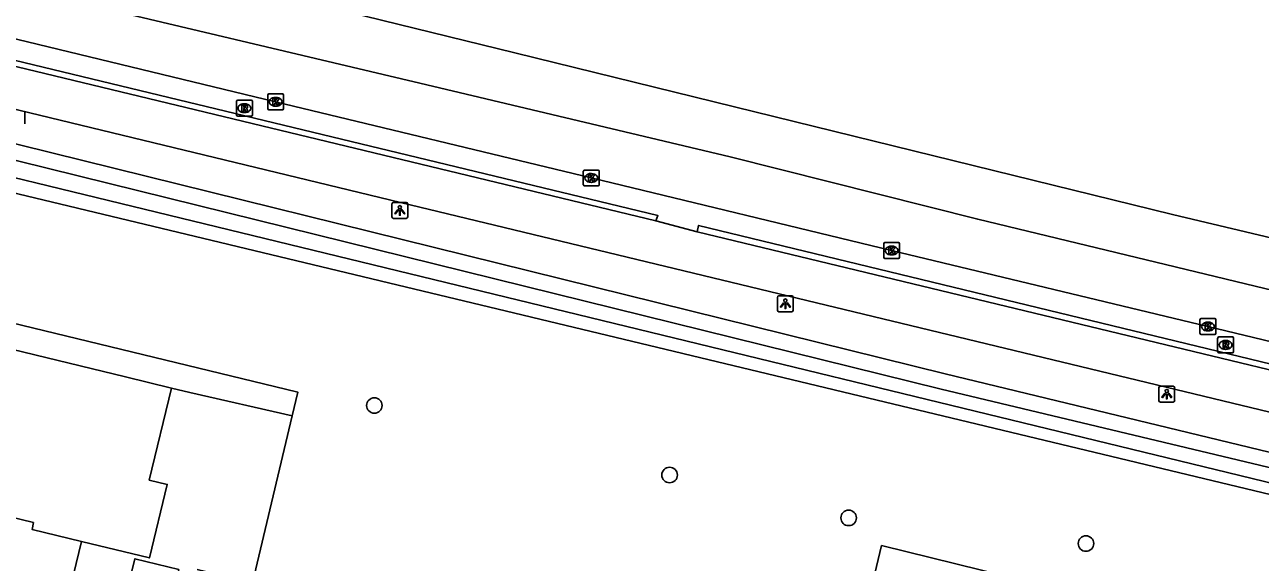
# Model space of a CAD drawing. Extents: x 162812 to 163818, y 381639 to 382470.
# Drawn here: x 163348.3 to 163426.1, y 382359.3 to 382393.1 of the extents above; entities that cross this region are included whole.
import ezdxf

# ---------------------------------------------------------------- set-up
doc = ezdxf.new("R2010")
doc.units = 0
for name, color, linetype in [('IMGEO_Berm_groen', 7, 'Continuous'), ('IMGEO_Boom', 7, 'Continuous'), ('IMGEO_Fietspad_gesloten', 7, 'Continuous'), ('IMGEO_Greppel_droge_sloot', 7, 'Continuous'), ('IMGEO_Kolk', 7, 'Continuous'), ('IMGEO_Lichtpunt', 7, 'Continuous'), ('IMGEO_Loofbos', 7, 'Continuous'), ('IMGEO_Muur', 7, 'Continuous'), ('IMGEO_Pand', 7, 'Continuous'), ('IMGEO_Rijbaan_regionaal_gesloten', 7, 'Continuous'), ('IMGEO_Rioolput', 7, 'Continuous'), ('IMGEO_Voetpad_open', 7, 'Continuous')]:
    doc.layers.add(name, color=color, linetype=linetype)

msp = doc.modelspace()

# ---------------------------------------------------------------- linework, layer by layer
at = {"layer": 'IMGEO_Berm_groen'}
msp.add_lwpolyline([(163519.277, 382339.474), (163519.46, 382341.03), (163518.019, 382342.287), (163500, 382348.33), (163498.135, 382348.956), (163406.267, 382371.169), (163323.769, 382391.55)], dxfattribs=at)
at = {"layer": 'IMGEO_Boom'}
for centre in [(163370.325, 382369.168), (163388.918, 382364.792), (163400.195, 382362.093), (163415.14, 382360.479)]:
    msp.add_circle(centre, 0.489, dxfattribs=at)
at = {"layer": 'IMGEO_Fietspad_gesloten'}
for points in [[(163270.602, 382406.44), (163302.649, 382398.698), (163319.969, 382394.513), (163371.969, 382381.949), (163459.451, 382360.851), (163461.868, 382360.211), (163464.674, 382359.482)], [(163388.06, 382380.784), (163390.645, 382380.103)]]:
    msp.add_lwpolyline(points, dxfattribs=at)
at = {"layer": 'IMGEO_Greppel_droge_sloot'}
msp.add_lwpolyline([(163323.538, 382390.567), (163406.027, 382370.188), (163493.846, 382349.23), (163500.087, 382347.573), (163517.573, 382341.606), (163518.153, 382340.559), (163500.268, 382346.215), (163495.596, 382347.612), (163488.781, 382349.369), (163475.608, 382352.434), (163323.256, 382389.429)], dxfattribs=at)
at = {"layer": 'IMGEO_Kolk'}
for p, q in [((163363.609, 382387.859), (163363.609, 382388.711)), ((163363.684, 382388.785), (163364.536, 382388.785)), ((163364.61, 382388.711), (163364.61, 382387.859)), ((163364.12, 382388.005), (163364.095, 382388.005)), ((163364.097, 382388.565), (163364.122, 382388.565)), ((163364.536, 382387.785), (163363.684, 382387.785)), ((163383.486, 382383.066), (163383.486, 382383.918)), ((163383.561, 382383.992), (163384.413, 382383.992)), ((163384.487, 382383.918), (163384.487, 382383.066)), ((163383.997, 382383.212), (163383.972, 382383.212)), ((163383.974, 382383.772), (163383.999, 382383.772)), ((163384.413, 382382.992), (163383.561, 382382.992)), ((163402.401, 382378.496), (163402.401, 382379.348)), ((163402.476, 382379.422), (163403.328, 382379.422)), ((163403.402, 382379.348), (163403.402, 382378.496)), ((163402.912, 382378.642), (163402.887, 382378.642)), ((163402.889, 382379.202), (163402.914, 382379.202)), ((163403.328, 382378.422), (163402.476, 382378.422)), ((163422.396, 382374.638), (163423.248, 382374.638)), ((163422.321, 382373.712), (163422.321, 382374.564)), ((163422.832, 382373.858), (163422.807, 382373.858)), ((163422.809, 382374.418), (163422.834, 382374.418)), ((163423.322, 382374.564), (163423.322, 382373.712)), ((163423.248, 382373.638), (163422.396, 382373.638))]:
    msp.add_line(p, q, dxfattribs=at)
for points in [[(163363.609, 382387.859), (163363.609, 382388.711)], [(163363.684, 382388.785), (163364.536, 382388.785)], [(163364.61, 382388.711), (163364.61, 382387.859)], [(163363.93, 382388.485), (163364.053, 382388.485), (163364.053, 382388.334), (163364.183, 382388.485), (163364.347, 382388.485), (163364.201, 382388.334), (163364.354, 382388.085), (163364.202, 382388.085), (163364.117, 382388.249), (163364.053, 382388.182), (163364.053, 382388.085), (163363.93, 382388.085), (163363.93, 382388.485)], [(163364.536, 382387.785), (163363.684, 382387.785)], [(163383.486, 382383.066), (163383.486, 382383.918)], [(163383.561, 382383.992), (163384.413, 382383.992)], [(163384.487, 382383.918), (163384.487, 382383.066)], [(163383.807, 382383.692), (163383.93, 382383.692), (163383.93, 382383.541), (163384.06, 382383.692), (163384.224, 382383.692), (163384.078, 382383.541), (163384.231, 382383.292), (163384.079, 382383.292), (163383.994, 382383.456), (163383.93, 382383.389), (163383.93, 382383.292), (163383.807, 382383.292), (163383.807, 382383.692)], [(163384.413, 382382.992), (163383.561, 382382.992)], [(163402.401, 382378.496), (163402.401, 382379.348)], [(163402.476, 382379.422), (163403.328, 382379.422)], [(163403.402, 382379.348), (163403.402, 382378.496)], [(163402.722, 382379.122), (163402.845, 382379.122), (163402.845, 382378.971), (163402.975, 382379.122), (163403.139, 382379.122), (163402.993, 382378.971), (163403.146, 382378.722), (163402.994, 382378.722), (163402.909, 382378.886), (163402.845, 382378.819), (163402.845, 382378.722), (163402.722, 382378.722), (163402.722, 382379.122)], [(163403.328, 382378.422), (163402.476, 382378.422)], [(163422.396, 382374.638), (163423.248, 382374.638)], [(163422.321, 382373.712), (163422.321, 382374.564)], [(163422.642, 382374.338), (163422.765, 382374.338), (163422.765, 382374.187), (163422.895, 382374.338), (163423.059, 382374.338), (163422.913, 382374.187), (163423.066, 382373.938), (163422.914, 382373.938), (163422.829, 382374.102), (163422.765, 382374.035), (163422.765, 382373.938), (163422.642, 382373.938), (163422.642, 382374.338)], [(163423.322, 382374.564), (163423.322, 382373.712)], [(163423.248, 382373.638), (163422.396, 382373.638)]]:
    msp.add_lwpolyline(points, dxfattribs=at)
for centre, start, end in [((163363.686, 382388.709), 91.55205, 178.44795), ((163363.686, 382388.709), 91.55205, 178.44795), ((163364.534, 382388.709), 1.55205, 88.44795), ((163364.534, 382388.709), 1.55205, 88.44795), ((163363.686, 382387.861), 181.55205, 268.44795), ((163363.686, 382387.861), 181.55205, 268.44795), ((163364.534, 382387.861), 271.55205, 358.44795), ((163364.534, 382387.861), 271.55205, 358.44795), ((163383.563, 382383.916), 91.55205, 178.44795), ((163383.563, 382383.916), 91.55205, 178.44795), ((163384.411, 382383.916), 1.55205, 88.44795), ((163384.411, 382383.916), 1.55205, 88.44795), ((163383.563, 382383.068), 181.55205, 268.44795), ((163383.563, 382383.068), 181.55205, 268.44795), ((163384.411, 382383.068), 271.55205, 358.44795), ((163384.411, 382383.068), 271.55205, 358.44795), ((163402.478, 382379.346), 91.55205, 178.44795), ((163402.478, 382379.346), 91.55205, 178.44795), ((163403.326, 382379.346), 1.55205, 88.44795), ((163403.326, 382379.346), 1.55205, 88.44795), ((163402.478, 382378.498), 181.55205, 268.44795), ((163402.478, 382378.498), 181.55205, 268.44795), ((163403.326, 382378.498), 271.55205, 358.44795), ((163403.326, 382378.498), 271.55205, 358.44795), ((163422.398, 382374.562), 91.55205, 178.44795), ((163422.398, 382374.562), 91.55205, 178.44795), ((163423.246, 382374.562), 1.55205, 88.44795), ((163423.246, 382374.562), 1.55205, 88.44795), ((163422.398, 382373.714), 181.55205, 268.44795), ((163422.398, 382373.714), 181.55205, 268.44795), ((163423.246, 382373.714), 271.55205, 358.44795), ((163423.246, 382373.714), 271.55205, 358.44795)]:
    msp.add_arc(centre, 0.0765, start, end, dxfattribs=at)
for centre, major_axis, ratio, start_param, end_param in [((163364.096, 382388.285), (-0.387, 0.002), 0.722429, 4.712389, 7.853982), ((163364.121, 382388.285), (-0.39, 0.002), 0.717154, 1.570796, 4.712389), ((163383.973, 382383.492), (-0.387, 0.002), 0.722429, 4.712389, 7.853982), ((163383.998, 382383.492), (-0.39, 0.002), 0.717154, 1.570796, 4.712389), ((163402.888, 382378.922), (-0.387, 0.002), 0.722429, 4.712389, 7.853982), ((163402.913, 382378.922), (-0.39, 0.002), 0.717154, 1.570796, 4.712389), ((163422.808, 382374.138), (-0.387, 0.002), 0.722429, 4.712389, 7.853982), ((163422.833, 382374.138), (-0.39, 0.002), 0.717154, 1.570796, 4.712389)]:
    msp.add_ellipse(centre, major_axis=major_axis, ratio=ratio, start_param=start_param, end_param=end_param, dxfattribs=at)
at = {"layer": 'IMGEO_Lichtpunt'}
for p, q in [((163348.305, 382386.896), (163348.305, 382387.703)), ((163348.305, 382386.896), (163348.305, 382387.703)), ((163371.431, 382381.85), (163371.431, 382381.043)), ((163371.431, 382381.85), (163371.431, 382381.043)), ((163372.333, 382381.945), (163371.525, 382381.945)), ((163372.333, 382381.945), (163371.525, 382381.945)), ((163372.427, 382381.043), (163372.427, 382381.85)), ((163372.427, 382381.043), (163372.427, 382381.85)), ((163371.525, 382380.949), (163372.333, 382380.949)), ((163371.525, 382380.949), (163372.333, 382380.949)), ((163395.714, 382375.975), (163395.714, 382375.168)), ((163395.714, 382375.975), (163395.714, 382375.168)), ((163396.616, 382376.07), (163395.808, 382376.07)), ((163396.616, 382376.07), (163395.808, 382376.07)), ((163396.71, 382375.168), (163396.71, 382375.975)), ((163396.71, 382375.168), (163396.71, 382375.975)), ((163395.808, 382375.074), (163396.616, 382375.074)), ((163395.808, 382375.074), (163396.616, 382375.074)), ((163419.731, 382370.285), (163419.731, 382369.478)), ((163419.731, 382370.285), (163419.731, 382369.478)), ((163420.633, 382370.38), (163419.825, 382370.38)), ((163420.633, 382370.38), (163419.825, 382370.38)), ((163420.727, 382369.478), (163420.727, 382370.285)), ((163420.727, 382369.478), (163420.727, 382370.285)), ((163419.825, 382369.384), (163420.633, 382369.384)), ((163419.825, 382369.384), (163420.633, 382369.384))]:
    msp.add_line(p, q, dxfattribs=at)
for points in [[(163371.805, 382381.514), (163371.844, 382381.486), (163371.656, 382381.224), (163371.618, 382381.251), (163371.805, 382381.514)], [(163371.907, 382381.466), (163371.954, 382381.466), (163371.954, 382381.144), (163371.907, 382381.144), (163371.907, 382381.466)], [(163372.017, 382381.486), (163372.055, 382381.513), (163372.242, 382381.251), (163372.203, 382381.223), (163372.017, 382381.486)], [(163396.088, 382375.639), (163396.127, 382375.611), (163395.939, 382375.349), (163395.901, 382375.376), (163396.088, 382375.639)], [(163396.19, 382375.591), (163396.237, 382375.591), (163396.237, 382375.269), (163396.19, 382375.269), (163396.19, 382375.591)], [(163396.3, 382375.611), (163396.338, 382375.638), (163396.525, 382375.376), (163396.486, 382375.348), (163396.3, 382375.611)], [(163420.105, 382369.949), (163420.144, 382369.921), (163419.956, 382369.659), (163419.918, 382369.686), (163420.105, 382369.949)], [(163420.317, 382369.921), (163420.355, 382369.948), (163420.542, 382369.686), (163420.503, 382369.658), (163420.317, 382369.921)], [(163420.207, 382369.901), (163420.254, 382369.901), (163420.254, 382369.579), (163420.207, 382369.579), (163420.207, 382369.901)]]:
    msp.add_lwpolyline(points, dxfattribs=at)
for centre in [(163371.93, 382381.648), (163396.213, 382375.773), (163420.23, 382370.083)]:
    msp.add_circle(centre, 0.0994, dxfattribs=at)
for centre, start, end in [((163371.525, 382381.85), 90, 180), ((163371.525, 382381.85), 90, 180), ((163372.333, 382381.85), 0, 90), ((163372.333, 382381.85), 0, 90), ((163371.525, 382381.043), 180, 270), ((163371.525, 382381.043), 180, 270), ((163372.333, 382381.043), 270, 0), ((163372.333, 382381.043), 270, 360), ((163395.808, 382375.975), 90, 180), ((163395.808, 382375.975), 90, 180), ((163396.616, 382375.975), 0, 90), ((163396.616, 382375.975), 0, 90), ((163395.808, 382375.168), 180, 270), ((163395.808, 382375.168), 180, 270), ((163396.616, 382375.168), 270, 0), ((163396.616, 382375.168), 270, 360), ((163419.825, 382370.285), 90, 180), ((163419.825, 382370.285), 90, 180), ((163420.633, 382370.285), 0, 90), ((163420.633, 382370.285), 0, 90), ((163419.825, 382369.478), 180, 270), ((163419.825, 382369.478), 180, 270), ((163420.633, 382369.478), 270, 0), ((163420.633, 382369.478), 270, 360)]:
    msp.add_arc(centre, 0.0946, start, end, dxfattribs=at)
at = {"layer": 'IMGEO_Loofbos'}
for points in [[(163323.01, 382388.454), (163475.535, 382351.851)], [(163359.169, 382358.841), (163362.661, 382358.009), (163365.142, 382368.509)], [(163411.637, 382358.041), (163402.273, 382360.348), (163399.618, 382349.231), (163402.78, 382348.474)]]:
    msp.add_lwpolyline(points, dxfattribs=at)
at = {"layer": 'IMGEO_Muur'}
for points in [[(163259.375, 382411.629), (163259.458, 382412.059), (163274.254, 382408.639), (163303.332, 382401.618), (163318.65, 382397.919), (163388.185, 382381.128), (163388.06, 382380.784)], [(163259.375, 382411.629), (163274.131, 382408.275), (163303.246, 382401.25), (163318.815, 382397.493), (163388.06, 382380.784)], [(163390.645, 382380.103), (163390.748, 382380.507), (163460.882, 382363.521)], [(163390.645, 382380.103), (163460.829, 382363.179)]]:
    msp.add_lwpolyline(points, dxfattribs=at)
at = {"layer": 'IMGEO_Pand'}
for points in [[(163357.558, 382370.264), (163354.662, 382370.969), (163346.074, 382373.059)], [(163357.558, 382370.264), (163356.149, 382364.476), (163357.287, 382364.199), (163356.16, 382359.57), (163351.873, 382360.614)], [(163343.643, 382363.071), (163348.858, 382361.802), (163348.768, 382361.37), (163351.113, 382360.799), (163351.873, 382360.614)], [(163351.873, 382360.614), (163350.406, 382354.539), (163347.291, 382355.298)], [(163354.531, 382356.606), (163355.249, 382359.519), (163358.011, 382358.838), (163357.292, 382355.925), (163354.531, 382356.606)]]:
    msp.add_lwpolyline(points, dxfattribs=at)
at = {"layer": 'IMGEO_Rijbaan_regionaal_gesloten'}
for points in [[(163482.312, 382362.406), (163474.523, 382364.648), (163462.825, 382367.764), (163445.152, 382372.02), (163425.79, 382376.682), (163408.324, 382380.888), (163392.727, 382384.822), (163373.193, 382389.455), (163349.569, 382395.058), (163328.239, 382400.288), (163304.402, 382406.133), (163304.388, 382406.136), (163289.523, 382409.731), (163276.928, 382412.914), (163262.344, 382416.363), (163252.002, 382418.352), (163200.56, 382425.514), (163177.756, 382429.361), (163164.498, 382432.146), (163136.523, 382438.778), (163076.595, 382453.103), (163059.495, 382457.214)], [(163270.311, 382417.888), (163283.657, 382414.521), (163305.097, 382409.167), (163335.271, 382401.987), (163358.183, 382396.534), (163379.166, 382391.373), (163420.595, 382381.197), (163467.436, 382370.068), (163510.359, 382358.578)], [(163465.462, 382363.724), (163462.864, 382364.422), (163460.402, 382365.06), (163446.591, 382368.408), (163422.818, 382374.139), (163402.898, 382378.923), (163383.983, 382383.493), (163364.106, 382388.286), (163343.246, 382393.321), (163323.364, 382398.129), (163318.069, 382399.417), (163304.442, 382402.732), (163303.642, 382402.924), (163284.559, 382407.514), (163271.72, 382410.655), (163266.819, 382411.77), (163262.681, 382412.675)]]:
    msp.add_lwpolyline(points, dxfattribs=at)
at = {"layer": 'IMGEO_Rioolput'}
for p, q in [((163361.644, 382387.457), (163361.644, 382388.309)), ((163361.719, 382388.383), (163362.571, 382388.383)), ((163362.132, 382388.163), (163362.157, 382388.163)), ((163362.645, 382388.309), (163362.645, 382387.457)), ((163362.571, 382387.383), (163361.719, 382387.383)), ((163362.155, 382387.603), (163362.13, 382387.603)), ((163423.435, 382372.557), (163423.435, 382373.409)), ((163423.51, 382373.483), (163424.362, 382373.483)), ((163423.923, 382373.263), (163423.948, 382373.263)), ((163424.436, 382373.409), (163424.436, 382372.557)), ((163424.362, 382372.483), (163423.51, 382372.483)), ((163423.946, 382372.703), (163423.921, 382372.703))]:
    msp.add_line(p, q, dxfattribs=at)
for points in [[(163361.644, 382387.457), (163361.644, 382388.309)], [(163361.719, 382388.383), (163362.571, 382388.383)], [(163362.233, 382388.081), (163361.981, 382388.083), (163361.981, 382387.683)], [(163361.981, 382387.683), (163362.105, 382387.683), (163362.105, 382387.845), (163362.116, 382387.845)], [(163362.159, 382388.002), (163362.105, 382388.002), (163362.105, 382387.921)], [(163362.105, 382387.921), (163362.157, 382387.921)], [(163362.163, 382387.816), (163362.234, 382387.683), (163362.374, 382387.683), (163362.309, 382387.809)], [(163362.645, 382388.309), (163362.645, 382387.457)], [(163362.571, 382387.383), (163361.719, 382387.383)], [(163423.435, 382372.557), (163423.435, 382373.409)], [(163423.51, 382373.483), (163424.362, 382373.483)], [(163424.024, 382373.181), (163423.772, 382373.183), (163423.772, 382372.783)], [(163423.95, 382373.102), (163423.896, 382373.102), (163423.896, 382373.021)], [(163423.896, 382373.021), (163423.948, 382373.021)], [(163424.436, 382373.409), (163424.436, 382372.557)], [(163424.362, 382372.483), (163423.51, 382372.483)], [(163423.772, 382372.783), (163423.896, 382372.783), (163423.896, 382372.945), (163423.907, 382372.945)], [(163423.954, 382372.916), (163424.025, 382372.783), (163424.165, 382372.783), (163424.1, 382372.909)]]:
    msp.add_lwpolyline(points, dxfattribs=at)
for centre, radius, start, end in [((163361.721, 382388.307), 0.0765, 91.55205, 178.44795), ((163361.721, 382388.307), 0.0765, 91.55205, 178.44795), ((163362.115, 382387.792), 0.0533, 26.02933, 88.69889), ((163362.141, 382388.11), 0.19, 274.7715, 282.96867), ((163362.165, 382387.906), 0.0964, 77.00612, 93.18647), ((163362.179, 382387.963), 0.0378, 276.66336, 79.67722), ((163362.232, 382387.971), 0.109, 350.36119, 89.41601), ((163362.23, 382387.971), 0.112, 277.58423, 350.98172), ((163362.214, 382387.756), 0.108, 29.51342, 73.79051), ((163362.569, 382388.307), 0.0765, 1.55205, 88.44795), ((163362.569, 382388.307), 0.0765, 1.55205, 88.44795), ((163361.721, 382387.459), 0.0765, 181.55205, 268.44795), ((163361.721, 382387.459), 0.0765, 181.55205, 268.44795), ((163362.569, 382387.459), 0.0765, 271.55205, 358.44795), ((163362.569, 382387.459), 0.0765, 271.55205, 358.44795), ((163423.512, 382373.407), 0.0765, 91.55205, 178.44795), ((163423.512, 382373.407), 0.0765, 91.55205, 178.44795), ((163423.932, 382373.21), 0.19, 274.7715, 282.96867), ((163423.956, 382373.006), 0.0964, 77.00612, 93.18647), ((163423.97, 382373.063), 0.0378, 276.66336, 79.67722), ((163424.023, 382373.071), 0.109, 350.36119, 89.41601), ((163424.021, 382373.071), 0.112, 277.58423, 350.98172), ((163424.36, 382373.407), 0.0765, 1.55205, 88.44795), ((163424.36, 382373.407), 0.0765, 1.55205, 88.44795), ((163423.512, 382372.559), 0.0765, 181.55205, 268.44795), ((163423.512, 382372.559), 0.0765, 181.55205, 268.44795), ((163423.906, 382372.892), 0.0533, 26.02933, 88.69889), ((163424.005, 382372.856), 0.108, 29.51342, 73.79051), ((163424.36, 382372.559), 0.0765, 271.55205, 358.44795), ((163424.36, 382372.559), 0.0765, 271.55205, 358.44795)]:
    msp.add_arc(centre, radius, start, end, dxfattribs=at)
for centre, major_axis, ratio, start_param, end_param in [((163362.131, 382387.883), (-0.387, 0.002), 0.722429, 4.712389, 7.853982), ((163362.156, 382387.883), (-0.39, 0.002), 0.717154, 1.570796, 4.712389), ((163423.922, 382372.983), (-0.387, 0.002), 0.722429, 4.712389, 7.853982), ((163423.947, 382372.983), (-0.39, 0.002), 0.717154, 1.570796, 4.712389)]:
    msp.add_ellipse(centre, major_axis=major_axis, ratio=ratio, start_param=start_param, end_param=end_param, dxfattribs=at)
at = {"layer": 'IMGEO_Voetpad_open'}
for points in [[(163365.142, 382368.509), (163365.497, 382370.011), (163345.304, 382374.904), (163344.924, 382373.332)], [(163365.142, 382368.509), (163358.696, 382369.987), (163357.558, 382370.264)]]:
    msp.add_lwpolyline(points, dxfattribs=at)

doc.saveas('drawing.dxf')
